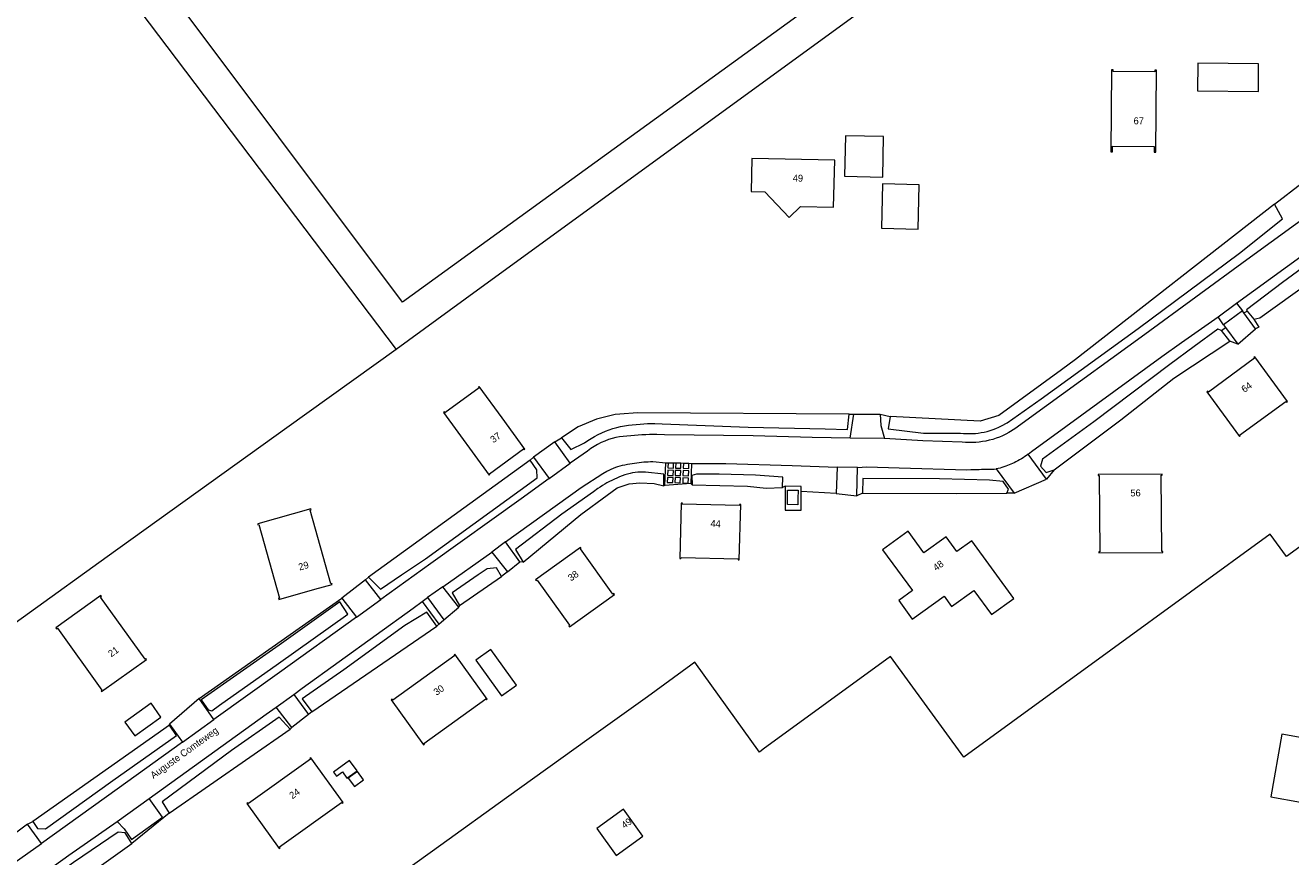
# Model space of a CAD drawing. Header units: metres. Extents: x 138165 to 154469, y 480134 to 494189.
# Tile 416 of 656: x 150385 to 150613, y 483474 to 483624. Entities that reach past the tile are written whole.
import ezdxf

# ---------------------------------------------------------------- set-up
doc = ezdxf.new("R2010")
doc.units = ezdxf.units.M
doc.header["$LTSCALE"] = 0.001
doc.header["$MEASUREMENT"] = 0
doc.layers.add('TOP-L-topo objecten vlak', color=7, linetype='Continuous', lineweight=0)
doc.layers.add('TOP-T-topo huisnummering naamgeving', color=7, linetype='Continuous', lineweight=0)
doc.styles.add('Style-INTL_ISO', font='INTL_ISO.shx')

msp = doc.modelspace()

# ---------------------------------------------------------------- linework, layer by layer
at = {"layer": 'TOP-L-topo objecten vlak', "flags": 128}
for points in [[(150574.11, 483661.74), (150452.71, 483573.78), (150385.82, 483663.06), (150509.76, 483752.63)], [(150682.37, 483733.21), (150631.84, 483696.43), (150581.52, 483659.8), (150530.99, 483623.02), (150466.31, 483575.94), (150451.61, 483565.23)], [(150296.33, 483545.7), (150299.86, 483550.86), (150377.05, 483663.67), (150451.61, 483565.23)], [(150596.47, 483611.96), (150607.47, 483611.88), (150607.51, 483616.87), (150596.51, 483616.96), (150596.47, 483611.96)], [(150581.21, 483615.75), (150580.89, 483615.75), (150580.78, 483600.93), (150581.1, 483600.93), (150581.11, 483601.97), (150588.64, 483601.91), (150588.64, 483600.87), (150588.95, 483600.87), (150589.07, 483615.69), (150588.75, 483615.69), (150588.75, 483615.44), (150581.21, 483615.5), (150581.21, 483615.75)], [(150532.8, 483603.87), (150532.63, 483596.56), (150539.55, 483596.4), (150539.72, 483603.71), (150532.8, 483603.87)], [(150530.67, 483590.92), (150530.87, 483599.42), (150515.88, 483599.77), (150515.74, 483593.77), (150518.24, 483593.72), (150522.63, 483589.11), (150524.68, 483591.06), (150530.67, 483590.92)], [(150628.05, 483597.86), (150605.4, 483581.44), (150586.93, 483567.95), (150569.14, 483555.03), (150563.46, 483550.85), (150562.38, 483550.19), (150561.81, 483549.9), (150561.23, 483549.63), (150560.64, 483549.39), (150560.04, 483549.17), (150559.44, 483548.97), (150558.82, 483548.81), (150558.2, 483548.67), (150557.58, 483548.56), (150556.97, 483548.48), (150556.36, 483548.43), (150555.75, 483548.4), (150555.14, 483548.4), (150554.52, 483548.42), (150553.92, 483548.47), (150546.83, 483548.73), (150539.9, 483549.1)], [(150539.52, 483595.15), (150539.35, 483587.15), (150545.95, 483587), (150546.12, 483595), (150539.52, 483595.15)], [(150610.41, 483591.47), (150615.39, 483595.34)], [(150540.9, 483553.1), (150540.56, 483550.89), (150546.92, 483550.1), (150553.63, 483550.07), (150554.16, 483550.03), (150554.7, 483550), (150555.23, 483550), (150555.77, 483550.01), (150556.3, 483550.05), (150556.84, 483550.11), (150557.37, 483550.19), (150557.89, 483550.29), (150558.43, 483550.42), (150558.97, 483550.57), (150559.51, 483550.75), (150560.03, 483550.94), (150560.55, 483551.16), (150561.05, 483551.4), (150562.03, 483551.94), (150568.23, 483556.3), (150585.73, 483568.99), (150604.04, 483582.61), (150611.85, 483588.81), (150610.41, 483591.47)], [(150610.41, 483591.47), (150574.39, 483563.39), (150571.88, 483561.56), (150560.52, 483553.29), (150557.15, 483552.24), (150540.9, 483553.1)], [(150603.55, 483573.62), (150618.86, 483584.74)], [(150619.69, 483579.47), (150620.54, 483580.55), (150619.36, 483582.3), (150617.28, 483581.3), (150611.82, 483577.31), (150605.3, 483572.36), (150605.46, 483572.13)], [(150606.64, 483570.7), (150607.74, 483570.97), (150619.69, 483579.47)], [(150600.2, 483571.1), (150603.55, 483573.62)], [(150603.55, 483573.62), (150604.58, 483572.2)], [(150565.88, 483546.28), (150566.44, 483546.79), (150572.67, 483551.28), (150590.04, 483563.93), (150593.59, 483566.51), (150600.2, 483571.1)], [(150601.19, 483569.7), (150600.2, 483571.1)], [(150604.58, 483572.2), (150601.19, 483569.7)], [(150604.87, 483571.85), (150604.58, 483572.2)], [(150604.87, 483571.85), (150605.46, 483572.13)], [(150606.98, 483568.94), (150604.87, 483571.85)], [(150605.46, 483572.13), (150606.64, 483570.7)], [(150606.64, 483570.7), (150607.57, 483569.24), (150606.98, 483568.94)], [(150600.78, 483568.68), (150600.17, 483568.89), (150595.84, 483565.73), (150591.46, 483562.51), (150577.75, 483552.13), (150568.46, 483545.38), (150568.06, 483544.15), (150569.11, 483542.98), (150570.55, 483543.48)], [(150600.78, 483568.68), (150601.56, 483569.19)], [(150602.3, 483566.74), (150600.78, 483568.68)], [(150601.19, 483569.7), (150601.56, 483569.19)], [(150601.56, 483569.19), (150603.79, 483566.21)], [(150603.79, 483566.21), (150606.98, 483568.94)], [(150570.55, 483543.48), (150582.61, 483552.48), (150592.21, 483560.06), (150602.3, 483566.74)], [(150603.79, 483566.21), (150602.3, 483566.74)], [(150451.61, 483565.23), (150431.82, 483551.03), (150399.33, 483527.71), (150371.16, 483507.5), (150339.25, 483484.6)], [(150612.57, 483555.68), (150612.73, 483555.8), (150606.84, 483563.88), (150606.68, 483563.77), (150606.79, 483563.62), (150598.43, 483557.53), (150598.32, 483557.67), (150598.16, 483557.56), (150604.04, 483549.48), (150604.2, 483549.59), (150604.09, 483549.74), (150612.46, 483555.83), (150612.57, 483555.68)], [(150470.73, 483552.87), (150466.61, 483558.53), (150466.46, 483558.42), (150466.56, 483558.27), (150460.41, 483553.79), (150460.3, 483553.94), (150460.15, 483553.82), (150468.39, 483542.5), (150468.54, 483542.62), (150468.44, 483542.76), (150474.59, 483547.24), (150474.7, 483547.1), (150474.85, 483547.21), (150470.73, 483552.87)], [(150533.49, 483553.53), (150495.23, 483553.74), (150495.22, 483553.74), (150492.02, 483553.53), (150491.17, 483553.48), (150487.83, 483552.61), (150484.46, 483551.24), (150481.5, 483549.27)], [(150481.5, 483549.27), (150483.16, 483547.12), (150485.65, 483548.34), (150486.23, 483548.75), (150486.84, 483549.14), (150487.46, 483549.51), (150488.1, 483549.85), (150488.75, 483550.16), (150489.41, 483550.45), (150490.08, 483550.71), (150490.76, 483550.93), (150491.45, 483551.12), (150492.15, 483551.27), (150492.85, 483551.4), (150493.56, 483551.51), (150494.28, 483551.59), (150494.99, 483551.67), (150495.7, 483551.73), (150496.37, 483551.77), (150497.04, 483551.81), (150497.7, 483551.82), (150498.37, 483551.82), (150499.7, 483551.78), (150515.2, 483551.16), (150529.13, 483550.89), (150533.17, 483550.78), (150533.49, 483553.53)], [(150533.49, 483553.53), (150534.32, 483553.51)], [(150533.65, 483549.19), (150534.32, 483553.51)], [(150534.32, 483553.51), (150539.09, 483553.5)], [(150539.09, 483553.5), (150539.22, 483551.47), (150539.9, 483549.1)], [(150539.09, 483553.5), (150540.9, 483553.1)], [(150533.65, 483549.19), (150526.81, 483549.28), (150516.16, 483549.6), (150500.08, 483549.76), (150498.73, 483549.82), (150498.05, 483549.83), (150497.37, 483549.82), (150496.7, 483549.81), (150496.02, 483549.78), (150495.34, 483549.73), (150494.67, 483549.68), (150493.99, 483549.62), (150493.31, 483549.56), (150492.63, 483549.49), (150491.95, 483549.4), (150491.28, 483549.29), (150490.62, 483549.13), (150489.98, 483548.93), (150489.3, 483548.67), (150488.65, 483548.38), (150488.01, 483548.05), (150487.38, 483547.68), (150486.78, 483547.29), (150486.2, 483546.86), (150483.05, 483544.68)], [(150480.25, 483548.53), (150476.41, 483545.76)], [(150480.25, 483548.53), (150481.5, 483549.27)], [(150483.05, 483544.68), (150480.25, 483548.53)], [(150539.9, 483549.1), (150533.65, 483549.19)], [(150475.8, 483545.21), (150446.55, 483524.03)], [(150446.55, 483524.03), (150448.76, 483521.87), (150452.56, 483524.45), (150456.88, 483527.38), (150477.07, 483542.03), (150477.01, 483543.49), (150475.8, 483545.21)], [(150475.8, 483545.21), (150476.41, 483545.76)], [(150476.41, 483545.76), (150479.23, 483541.9)], [(150565.88, 483546.28), (150565.58, 483546.06), (150565.26, 483545.85), (150564.95, 483545.65), (150564.62, 483545.45), (150564.3, 483545.26), (150563.97, 483545.08), (150563.63, 483544.9), (150563.34, 483544.75), (150563.04, 483544.61), (150562.74, 483544.47), (150562.44, 483544.34), (150562.13, 483544.22), (150561.8, 483544.1), (150561.45, 483543.98), (150561.11, 483543.88), (150560.77, 483543.78), (150560.42, 483543.7), (150560.07, 483543.64)], [(150569.18, 483541.78), (150565.88, 483546.28)], [(150471.32, 483530.46), (150485.04, 483540.24), (150488.95, 483542.79), (150489.7, 483543.22), (150490.08, 483543.42), (150490.47, 483543.61), (150490.86, 483543.78), (150491.27, 483543.93), (150491.68, 483544.07), (150492.1, 483544.19), (150492.52, 483544.3), (150492.95, 483544.39), (150493.38, 483544.48), (150493.81, 483544.55), (150494.24, 483544.62), (150494.68, 483544.68), (150495.11, 483544.74), (150495.52, 483544.79), (150495.93, 483544.84), (150496.34, 483544.88), (150496.75, 483544.91), (150497.17, 483544.93), (150497.58, 483544.95), (150497.99, 483544.96), (150500.33, 483544.72)], [(150499.95, 483540.59), (150500, 483542.66), (150496.64, 483543.03), (150496.17, 483543.04), (150495.71, 483543.03), (150495.25, 483543.01), (150494.79, 483542.96), (150494.33, 483542.89), (150493.87, 483542.81), (150493.38, 483542.69), (150492.9, 483542.54), (150492.42, 483542.37), (150491.95, 483542.19), (150491.49, 483541.98), (150491.03, 483541.77), (150490.57, 483541.55), (150490.14, 483541.33), (150489.7, 483541.1), (150489.28, 483540.86), (150488.86, 483540.61), (150488.44, 483540.35), (150488.04, 483540.08), (150487.24, 483539.51), (150481.56, 483535.47), (150473.18, 483529.07), (150474.57, 483526.74)], [(150479.23, 483541.9), (150483.05, 483544.68)], [(150500.17, 483540.64), (150500.33, 483544.72)], [(150500.33, 483544.72), (150500.79, 483544.74)], [(150500.7, 483543.42), (150500.65, 483542.5), (150501.66, 483542.45), (150501.7, 483543.37), (150500.7, 483543.42)], [(150500.79, 483544.74), (150500.71, 483543.82), (150501.72, 483543.78), (150501.75, 483544.71)], [(150500.79, 483544.74), (150501.75, 483544.71)], [(150501.75, 483544.71), (150502.12, 483544.72)], [(150502.01, 483542.46), (150503.01, 483542.42), (150503.05, 483543.32), (150502.05, 483543.36), (150502.01, 483542.46)], [(150502.12, 483544.72), (150502.07, 483543.78), (150503.07, 483543.75), (150503.08, 483544.7)], [(150502.12, 483544.72), (150503.08, 483544.7)], [(150503.08, 483544.7), (150503.52, 483544.68)], [(150503.47, 483543.33), (150503.42, 483542.42), (150504.42, 483542.37), (150504.47, 483543.27), (150503.47, 483543.33)], [(150503.52, 483544.68), (150503.49, 483543.75), (150504.49, 483543.73), (150504.52, 483544.64)], [(150503.52, 483544.68), (150504.52, 483544.64)], [(150504.52, 483544.64), (150505, 483544.61)], [(150505, 483544.61), (150504.87, 483540.98)], [(150505, 483544.61), (150511.19, 483544.61), (150523.19, 483544.27), (150531.32, 483543.95)], [(150531.32, 483543.95), (150531.11, 483539.16)], [(150534.98, 483543.91), (150531.32, 483543.95)], [(150534.89, 483538.78), (150534.98, 483543.91)], [(150534.98, 483543.91), (150536.69, 483544), (150542.52, 483543.82), (150554.74, 483543.49), (150555.5, 483543.51), (150555.88, 483543.52), (150556.26, 483543.53), (150556.63, 483543.54), (150557.01, 483543.55), (150557.39, 483543.56), (150557.77, 483543.57), (150558.14, 483543.58), (150558.53, 483543.58), (150558.91, 483543.58), (150559.3, 483543.58), (150559.68, 483543.6), (150560.07, 483543.64)], [(150560.07, 483543.64), (150563.33, 483539.24)], [(150570.55, 483543.48), (150569.18, 483541.78)], [(150630.74, 483541.01), (150612.55, 483527.77), (150609.6, 483531.82), (150580.8, 483510.85), (150554.22, 483491.5), (150540.98, 483509.69), (150517.96, 483492.94), (150517.26, 483492.43), (150505.6, 483508.67), (150504.83, 483508.12), (150497.01, 483502.42), (150486.47, 483494.86), (150471.53, 483484.14), (150459.67, 483475.62), (150448.32, 483467.48), (150430.41, 483454.63), (150425.11, 483450.82), (150401.9, 483434.16), (150383.37, 483420.86), (150379.64, 483418.18), (150378.69, 483417.5), (150355.23, 483400.67), (150339.77, 483422.29), (150333.36, 483431.29)], [(150479.23, 483541.9), (150474.19, 483538.22), (150457.85, 483526.51), (150448.83, 483520.02)], [(150474.57, 483526.74), (150484.97, 483535.4), (150489.75, 483538.88), (150491.55, 483540.2), (150493.72, 483540.9), (150495.63, 483541.1), (150498.22, 483540.97), (150499.95, 483540.59)], [(150500.17, 483540.64), (150499.95, 483540.59)], [(150504.87, 483540.98), (150500.17, 483540.64)], [(150501.64, 483542.05), (150500.63, 483542.1), (150500.59, 483541.2), (150501.59, 483541.15), (150501.64, 483542.05)], [(150502.94, 483541.11), (150502.99, 483542.01), (150502, 483542.07), (150501.94, 483541.17), (150502.94, 483541.11)], [(150504.42, 483541.98), (150503.41, 483542), (150503.39, 483541.1), (150504.4, 483541.08), (150504.42, 483541.98)], [(150505.11, 483540.77), (150504.87, 483540.98)], [(150521.45, 483540.24), (150521.52, 483542.16), (150516.53, 483542.47), (150509.97, 483542.65), (150505.88, 483542.7), (150505.05, 483542.45), (150505.11, 483540.77)], [(150505.11, 483540.77), (150515.13, 483540.52), (150518.49, 483540.16), (150521.45, 483540.24)], [(150521.92, 483540.49), (150521.45, 483540.24)], [(150521.92, 483540.49), (150521.89, 483536.16), (150524.8, 483536.14), (150524.82, 483539.52)], [(150524.82, 483539.52), (150524.83, 483540.47), (150521.92, 483540.49)], [(150562.02, 483539.22), (150562.31, 483539.97), (150561.36, 483541.37), (150558.89, 483541.58), (150549.8, 483541.82), (150535.96, 483541.88), (150535.92, 483539.23)], [(150563.33, 483539.24), (150569.18, 483541.78)], [(150590.1, 483542.69), (150578.53, 483542.62), (150578.53, 483542.42), (150578.71, 483542.42), (150578.8, 483528.62), (150578.61, 483528.62), (150578.62, 483528.43), (150590.18, 483528.5), (150590.18, 483528.7), (150590, 483528.69), (150589.91, 483542.49), (150590.1, 483542.49), (150590.1, 483542.69)], [(150524.27, 483539.77), (150524.21, 483538.22), (150524.23, 483537.14), (150522.33, 483537.22), (150522.36, 483538.36), (150522.32, 483539.8), (150524.27, 483539.77)], [(150531.11, 483539.16), (150524.82, 483539.52)], [(150531.11, 483539.16), (150534.89, 483538.78)], [(150535.92, 483539.23), (150534.89, 483538.78)], [(150535.92, 483539.23), (150552.86, 483539.18), (150562.02, 483539.22)], [(150563.33, 483539.24), (150562.02, 483539.22)], [(150436.9, 483521.87), (150440, 483522.74), (150439.95, 483522.93), (150439.77, 483522.88), (150436.04, 483536.17), (150436.22, 483536.22), (150436.17, 483536.41), (150426.54, 483533.71), (150426.59, 483533.52), (150426.77, 483533.57), (150430.5, 483520.28), (150430.32, 483520.23), (150430.37, 483520.04), (150436.9, 483521.87)], [(150503.33, 483537.44), (150503.13, 483537.45), (150502.89, 483527.45), (150503.08, 483527.45), (150503.09, 483527.63), (150513.43, 483527.38), (150513.43, 483527.19), (150513.62, 483527.19), (150513.87, 483537.19), (150513.67, 483537.19), (150513.67, 483537.01), (150503.32, 483537.26), (150503.33, 483537.44)], [(150552.95, 483528.68), (150551, 483531.35), (150547, 483528.44), (150544.15, 483532.36), (150539.54, 483529), (150544.91, 483521.62), (150542.45, 483519.83), (150544.9, 483516.46), (150550.64, 483520.63), (150552.02, 483518.73), (150556.03, 483521.65), (150559.2, 483517.28), (150563.25, 483520.22), (150555.65, 483530.65), (150552.95, 483528.68)], [(150471.32, 483530.46), (150468.86, 483528.57)], [(150473.97, 483526.84), (150471.32, 483530.46)], [(150482.79, 483515.24), (150482.91, 483515.09), (150491.03, 483520.92), (150490.92, 483521.08), (150490.77, 483520.97), (150484.89, 483529.16), (150485.04, 483529.26), (150484.93, 483529.42), (150476.8, 483523.59), (150476.92, 483523.43), (150477.07, 483523.54), (150482.94, 483515.35), (150482.79, 483515.24)], [(150460.01, 483522.33), (150468.86, 483528.57)], [(150468.86, 483528.57), (150471.7, 483524.99)], [(150471.7, 483524.99), (150473.97, 483526.84)], [(150474.57, 483526.74), (150473.97, 483526.84)], [(150470.6, 483524.19), (150469.73, 483525.72), (150468.04, 483525.59), (150466.38, 483524.45), (150461.7, 483521.2), (150463.02, 483518.93)], [(150471.7, 483524.99), (150470.6, 483524.19)], [(150446.04, 483523.58), (150441.75, 483520.27)], [(150446.04, 483523.58), (150446.55, 483524.03)], [(150448.83, 483520.02), (150446.04, 483523.58)], [(150460.01, 483522.33), (150457.23, 483520.35)], [(150462.92, 483518.62), (150460.01, 483522.33)], [(150463.02, 483518.93), (150470.6, 483524.19)], [(150390.32, 483514.85), (150398.37, 483503.64), (150398.22, 483503.53), (150398.33, 483503.37), (150406.45, 483509.2), (150406.34, 483509.36), (150406.19, 483509.26), (150398.14, 483520.47), (150398.29, 483520.57), (150398.18, 483520.73), (150390.06, 483514.9), (150390.17, 483514.74), (150390.32, 483514.85)], [(150415.95, 483502.14), (150441.75, 483520.27)], [(150441.75, 483520.27), (150444.39, 483516.85)], [(150444.39, 483516.85), (150448.83, 483520.02)], [(150456.3, 483519.66), (150457.23, 483520.35)], [(150457.23, 483520.35), (150460.21, 483516.34)], [(150441.38, 483519.62), (150430.43, 483511.77), (150416.35, 483501.86), (150417.56, 483500.09), (150418.23, 483499.9), (150419.64, 483500.91), (150430.28, 483508.45), (150442.84, 483517.36), (150441.38, 483519.62)], [(150433.06, 483502.83), (150434.59, 483503.98), (150454.64, 483518.44), (150456.3, 483519.66)], [(150458.96, 483515.21), (150457.13, 483517.74), (150453.17, 483515.34), (150442.14, 483507.28), (150434.57, 483502.08), (150436.34, 483499.72)], [(150456.3, 483519.66), (150459.3, 483515.57), (150460.21, 483516.34)], [(150460.21, 483516.34), (150462.92, 483518.62)], [(150463.02, 483518.93), (150462.92, 483518.62)], [(150444.39, 483516.85), (150430.46, 483506.82), (150418.64, 483498.31)], [(150460.21, 483516.34), (150458.96, 483515.21)], [(150436.34, 483499.72), (150458.96, 483515.21)], [(150465.99, 483509.04), (150470.61, 483502.61), (150473.32, 483504.56), (150468.7, 483510.99), (150465.99, 483509.04)], [(150456.57, 483494), (150467.78, 483502.04), (150467.89, 483501.89), (150468.05, 483502.01), (150462.21, 483510.13), (150462.06, 483510.02), (150462.17, 483509.87), (150450.95, 483501.82), (150450.85, 483501.97), (150450.69, 483501.86), (150456.52, 483493.73), (150456.68, 483493.85), (150456.57, 483494)], [(150415.95, 483502.14), (150410.61, 483497.48)], [(150418.64, 483498.31), (150415.95, 483502.14)], [(150429.89, 483500.55), (150433.06, 483502.83)], [(150433.06, 483502.83), (150435.71, 483499.22)], [(150407.27, 483501.26), (150402.54, 483497.86), (150404.32, 483495.38), (150409.06, 483498.77), (150407.27, 483501.26)], [(150406.91, 483484.02), (150428.05, 483499.31), (150429.89, 483500.55)], [(150432.74, 483496.9), (150429.89, 483500.55)], [(150436.34, 483499.72), (150435.71, 483499.22)], [(150410.59, 483497.29), (150385.89, 483479.9)], [(150385.89, 483479.9), (150386.72, 483478.6), (150388.17, 483478.57), (150400.38, 483487.32), (150411.84, 483495.42), (150410.59, 483497.29)], [(150432.44, 483496.59), (150430.4, 483498.72), (150421.82, 483492.72), (150409.25, 483483.41), (150410.53, 483481.41)], [(150410.59, 483497.29), (150410.61, 483497.48)], [(150410.61, 483497.48), (150412.96, 483494.24)], [(150412.96, 483494.24), (150418.64, 483498.31)], [(150435.71, 483499.22), (150432.74, 483496.9)], [(150410.53, 483481.41), (150432.44, 483496.59)], [(150432.74, 483496.9), (150432.44, 483496.59)], [(150609.72, 483484.33), (150615.12, 483483.38), (150614.92, 483482.25), (150618.33, 483481.65), (150619.48, 483480.01), (150624.67, 483483.64), (150620.03, 483490.28), (150620.7, 483494.07), (150611.71, 483495.66), (150609.72, 483484.33)], [(150412.96, 483494.24), (150401.12, 483485.72), (150387.43, 483475.92)], [(150441.82, 483483.18), (150441.97, 483483.29), (150436.14, 483491.42), (150435.98, 483491.3), (150436.09, 483491.15), (150424.88, 483483.11), (150424.77, 483483.26), (150424.61, 483483.14), (150430.45, 483475.02), (150430.6, 483475.13), (150430.5, 483475.28), (150441.71, 483483.33), (150441.82, 483483.18)], [(150442.67, 483487.73), (150444.5, 483489.04), (150443.16, 483490.91), (150440.25, 483488.82), (150440.77, 483488.09), (150441.85, 483488.87), (150442.67, 483487.73)], [(150444.59, 483488.92), (150442.93, 483487.73), (150444.03, 483486.2), (150445.69, 483487.39), (150444.59, 483488.92)], [(150401.12, 483479.9), (150402.42, 483478.54), (150403.71, 483476.62), (150409.32, 483480.68), (150406.91, 483484.02)], [(150401.12, 483479.9), (150406.91, 483484.02)], [(150410.53, 483481.41), (150403.8, 483475.92)], [(150487.84, 483478.63), (150491.34, 483473.76), (150496.21, 483477.26), (150492.71, 483482.13), (150487.84, 483478.63)], [(150369.88, 483457.52), (150381.62, 483466.05), (150392.42, 483473.82), (150401.12, 483479.9)], [(150384.93, 483479.42), (150380.07, 483475.75)], [(150384.93, 483479.42), (150385.89, 483479.9)], [(150387.43, 483475.92), (150384.93, 483479.42)], [(150403.8, 483475.92), (150402.56, 483477.84), (150401.31, 483477.96), (150393.23, 483472.48), (150382.47, 483464.63), (150372.77, 483457.19), (150373.16, 483456.72), (150372.29, 483456.19), (150373.39, 483454.73), (150374.86, 483455.27)], [(150374.86, 483455.27), (150403.8, 483475.92)], [(150382.53, 483472.4), (150387.43, 483475.92)]]:
    msp.add_lwpolyline(points, dxfattribs=at)

# ---------------------------------------------------------------- texts
at = {"layer": 'TOP-T-topo huisnummering naamgeving', "style": 'Style-INTL_ISO'}
for s, rotation, p in [('67', 359.6, (150584.91, 483605.94)), ('49', 358.7, (150523.28, 483595.6)), ('64', 36.1, (150604.96, 483557.34)), ('37', 36.1, (150469.16, 483548.24)), ('56', 0.4, (150584.34, 483538.65)), ('44', 358.6, (150508.4, 483533.13)), ('29', 15.7, (150434.11, 483525.24)), ('48', 36.1, (150549.21, 483525.1)), ('38', 35.7, (150483.2, 483523.26)), ('21', 35.7, (150400.06, 483509.54)), ('30', 35.7, (150458.89, 483502.59)), ('Auguste Comteweg', 35.7, (150407.7, 483487.56)), ('24', 35.7, (150432.82, 483483.88)), ('49', 35.7, (150492.84, 483478.53))]:
    msp.add_text(s, height=1.25, rotation=rotation, dxfattribs=at).set_placement(p)

doc.saveas('drawing.dxf')
